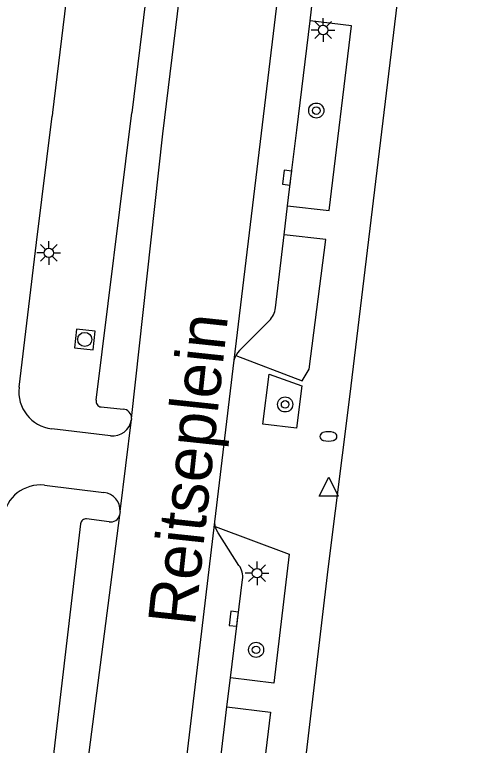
# Model space of a CAD drawing. Extents: x 131000 to 133014, y 396499 to 399001.
# Drawn here: x 132493.73 to 132518.75, y 396968.19 to 397006.89 of the extents above; entities that cross this region are included whole.
import ezdxf

# ---------------------------------------------------------------- set-up
doc = ezdxf.new("R2010")
doc.units = 0
for name, color, linetype in [('gg-anno-openbare ruimte label', 7, 'Continuous'), ('gg-knt-verharding', 7, 'Continuous'), ('gg-knt-verharding nz', 7, 'Continuous'), ('gt-symb-boom', 7, 'Continuous'), ('gt-symb-brandkraan', 7, 'Continuous'), ('gt-symb-kolk', 7, 'Continuous'), ('gt-symb-lichtmast', 7, 'Continuous'), ('gt-symb-rioolschacht', 7, 'Continuous'), ('gt-symb-waterafsluiter', 7, 'Continuous')]:
    doc.layers.add(name, color=color, linetype=linetype)

# ---------------------------------------------------------------- blocks, each defined once
blk = doc.blocks.new('gt0-LMAST')
at = {"layer": 'gt-symb-lichtmast'}
for p, q in [((-0.182, 0.173), (-0.447, 0.438)), ((-0.005, 0.246), (-0.005, 0.621)), ((0.172, 0.173), (0.437, 0.438)), ((-0.255, -0.004), (-0.63, -0.004)), ((-0.182, -0.181), (-0.447, -0.446)), ((-0.005, -0.254), (-0.005, -0.629)), ((0.437, -0.446), (0.172, -0.181)), ((0.245, -0.004), (0.62, -0.004))]:
    blk.add_line(p, q, dxfattribs=at)
blk.add_circle((-0.005, -0.004), 0.25, dxfattribs=at)
blk = doc.blocks.new('gt0-KOLK')
at = {"layer": 'gt-symb-kolk'}
blk.add_lwpolyline([(0, 0), (0.375, 0), (0.375, 0.4), (-0.375, 0.4), (-0.375, 0), (0, 0)], dxfattribs=at)
blk = doc.blocks.new('gt0-BOOM')
at = {"layer": 'gt-symb-boom'}
for radius in [0.4, 0.2]:
    blk.add_circle((0, 0), radius, dxfattribs=at)
blk = doc.blocks.new('gt0-BR')
at = {"layer": 'gt-symb-brandkraan'}
for centre, radius, start, end in [((-0.244, 0), 0.206, 107.5669, 252.4331), ((0.599, -2.664), 3, 106.892, 107.5669), ((0, -0.691), 0.938, 73.108, 106.892), ((-0.599, -2.664), 3, 72.4331, 73.108), ((0.244, 0), 0.206, 287.567, 72.4331), ((0.599, 2.664), 3, 252.4331, 253.108), ((0, 0.691), 0.938, 253.108, 286.8921), ((-0.599, 2.664), 3, 286.8921, 287.567)]:
    blk.add_arc(centre, radius, start, end, dxfattribs=at)
blk = doc.blocks.new('gt0-WAFSL')
at = {"layer": 'gt-symb-waterafsluiter'}
for p, q in [((-0.5, -0.333), (0, 0.667)), ((0, 0.667), (0.5, -0.333)), ((0.5, -0.333), (-0.5, -0.333))]:
    blk.add_line(p, q, dxfattribs=at)
blk = doc.blocks.new('gt0-RS')
at = {"layer": 'gt-symb-rioolschacht'}
blk.add_lwpolyline([(-0.5, -0.5), (0.5, -0.5), (0.5, 0.5), (-0.5, 0.5)], close=True, dxfattribs=at)
blk.add_circle((0, 0), 0.375, dxfattribs=at)

msp = doc.modelspace()

# ---------------------------------------------------------------- linework, layer by layer
at = {"layer": 'gg-knt-verharding'}
for p, q in [((132501.573, 397000.588), (132506.583, 397041.847)), ((132509.369, 397006.565), (132509.554, 397008.101)), ((132508.669, 397000.771), (132509.369, 397006.565)), ((132498.048, 396986.473), (132499.93, 397001.69)), ((132494.897, 396994.819), (132495.727, 397001.518)), ((132499.919, 396985.51), (132501.573, 397000.588)), ((132507.994, 396995.239), (132508.177, 396996.774)), ((132507.534, 396991.369), (132507.994, 396995.239)), ((132493.966, 396987.157), (132494.897, 396994.819)), ((132505.346, 396988.599), (132505.432, 396988.839)), ((132504.33, 396980.035), (132505.346, 396988.599)), ((132498.31, 396986.116), (132499.471, 396986.001)), ((132499.919, 396985.51), (132499.913, 396985.453)), ((132498.8, 396984.585), (132495.695, 396984.95)), ((132495.307, 396981.974), (132498.457, 396981.588)), ((132499.287, 396980.393), (132497.056, 396963.251)), ((132499.312, 396980.587), (132499.287, 396980.393)), ((132497.218, 396979.923), (132495.636, 396966.472)), ((132498.735, 396980.04), (132497.543, 396980.184)), ((132504.349, 396979.779), (132504.33, 396980.035)), ((132505.152, 396971.771), (132505.791, 396976.976)), ((132504.965, 396970.235), (132505.152, 396971.771)), ((132504.62, 396967.4), (132504.965, 396970.235))]:
    msp.add_line(p, q, dxfattribs=at)
for points in [[(132501.68, 397050.634), (132495.736, 397001.703), (132495.727, 397001.518)], [(132509.975, 396963.362), (132508.573, 396962.725), (132510.325, 396977.526), (132511.472, 396986.644), (132518.753, 397047.031)], [(132506.583, 397041.847), (132504.73, 397040.93), (132499.93, 397001.69)], [(132508.177, 396996.774), (132510.368, 396996.519), (132511.553, 397006.302), (132509.369, 397006.565)], [(132508.177, 396996.774), (132508.351, 396998.235), (132508.669, 397000.771)], [(132505.432, 396988.839), (132508.951, 396987.491), (132509.317, 396988.114), (132510.193, 396994.977), (132507.994, 396995.239)], [(132507.193, 396990.684), (132505.631, 396989.099), (132505.52, 396988.978), (132505.432, 396988.839)], [(132507.196, 396987.858), (132508.921, 396987.228), (132508.646, 396984.995), (132506.873, 396985.198), (132507.196, 396987.858)], [(132504.349, 396979.779), (132508.263, 396978.324), (132507.449, 396971.491), (132505.152, 396971.771)], [(132505.604, 396977.728), (132504.506, 396979.445), (132504.409, 396979.604), (132504.349, 396979.779)], [(132504.965, 396970.235), (132507.269, 396969.955), (132506.327, 396962.055), (132503.999, 396962.349)]]:
    msp.add_lwpolyline(points, dxfattribs=at)
for centre, radius, start, end in [((132506.511, 396991.451), 1.026, 311.6381, 355.4327), ((132495.952, 396986.932), 1.999, 173.5495, 262.602), ((132498.345, 396986.417), 0.303, 169.2576, 263.2918), ((132499.451, 396985.533), 0.468, 357.1686, 87.5875), ((132498.921, 396985.577), 0.999, 263.0284, 352.8711), ((132495.102, 396979.992), 1.993, 84.101, 172.0087), ((132498.364, 396980.643), 0.949, 356.6051, 84.3992), ((132498.836, 396980.491), 0.462, 257.4107, 347.7865), ((132497.496, 396979.91), 0.278, 80.2423, 177.292), ((132504.787, 396977.126), 1.015, 351.5173, 36.4118)]:
    msp.add_arc(centre, radius, start, end, dxfattribs=at)
at = {"layer": 'gg-knt-verharding nz'}
for p, q in [((132499.312, 396980.587), (132499.913, 396985.453)), ((132502.483, 396964.605), (132504.33, 396980.035))]:
    msp.add_line(p, q, dxfattribs=at)
msp.add_lwpolyline([(132505.346, 396988.599), (132511.644, 397040.958), (132513.493, 397040.736)], dxfattribs=at)

# ---------------------------------------------------------------- block references
at = {"layer": 'gt-symb-boom'}
for p in [(132509.693, 397001.811), (132508.046, 396986.25), (132506.509, 396973.255)]:
    msp.add_blockref('gt0-BOOM', p, dxfattribs=at)
at = {"layer": 'gt-symb-brandkraan'}
msp.add_blockref('gt0-BR', (132510.337, 396984.554), dxfattribs=at)
at = {"layer": 'gt-symb-kolk'}
for p, rotation in [((132508.351, 396998.235), 82.84795923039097), ((132505.529, 396974.872), 82.89700278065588)]:
    msp.add_blockref('gt0-KOLK', p, dxfattribs=dict(at, rotation=rotation))
at = {"layer": 'gt-symb-lichtmast'}
for p in [(132510.062, 397006.082), (132495.543, 396994.28), (132506.563, 396977.314)]:
    msp.add_blockref('gt0-LMAST', p, dxfattribs=at)
at = {"layer": 'gt-symb-rioolschacht', "rotation": -96.20097099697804}
msp.add_blockref('gt0-RS', (132497.443, 396989.693), dxfattribs=at)
at = {"layer": 'gt-symb-waterafsluiter'}
msp.add_blockref('gt0-WAFSL', (132510.351, 396981.723), dxfattribs=at)

# ---------------------------------------------------------------- texts
at = {"layer": 'gg-anno-openbare ruimte label'}
msp.add_text('Reitseplein', height=2.5, rotation=83.9, dxfattribs=at).set_placement((132503.268, 396974.469))

doc.saveas('drawing.dxf')
